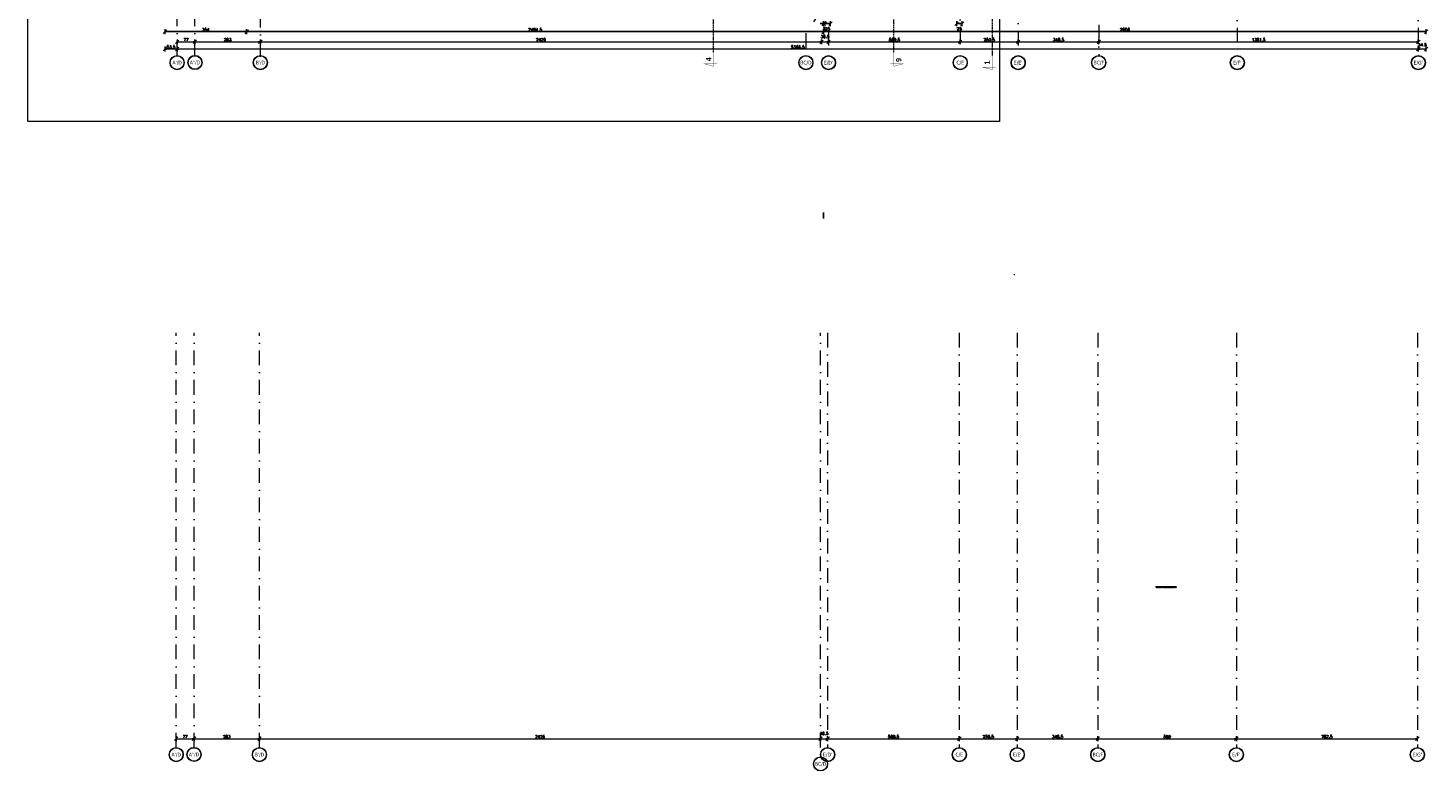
# Model space of a CAD drawing. Header units: millimetres. Extents: x 28291 to 177760, y -399809 to -170937.
# Tile 571 of 656: x 71005 to 77058, y -202892 to -199680. Entities that reach past the tile are written whole.
import ezdxf
from ezdxf.enums import TextEntityAlignment as Align

# ---------------------------------------------------------------- set-up
doc = ezdxf.new("R2010")
doc.units = ezdxf.units.MM
doc.linetypes.add('CARKOVANA', pattern=[7.5, 5, -2.5])
doc.linetypes.add('DASHDOT', pattern=[25.4, 12.7, -6.35, 0, -6.35])
doc.layers.get('0').update_dxf_attribs({"lineweight": 0})
for name, color, linetype, lineweight in [('!! 0_ Istn-widok', 1, 'Continuous', 15), ('!! 0_ Opis', 8, 'Continuous', 13), ('!! 0_Osie', 1, 'DASHDOT', 13), ('!! 2_posadzki winyle 2', 43, 'Continuous', 9), ('!! wymiary osi', 250, 'Continuous', 9), ('0-osie-liniA', 14, 'DASHDOT', 5), ('0-osie-tx', 66, 'Continuous', 9)]:
    doc.layers.add(name, color=color, linetype=linetype, lineweight=lineweight)
doc.layers.add('!! 0_ramki', color=66, linetype='Continuous', lineweight=9, plot=False)
doc.layers.add('!! 1_ widok', color=4, linetype='Continuous')
doc.layers.add('!! 1_Wyburzenia', color=252, linetype='CARKOVANA', lineweight=13, true_color=0x696969)
doc.styles.add('STYLE7', font='ARIALNB.TTF')
doc.styles.add('TAHOMA', font='tahoma.ttf')
doc.styles.add('TXT', font='simplex.shx')
doc.dimstyles.new('DIM50', dxfattribs={"dimscale": 5, "dimtxt": 2.5, "dimasz": 1.5, "dimexe": 0, "dimexo": 0, "dimgap": 0.5, "dimtad": 1, "dimdec": 4, "dimrnd": 0.5, "dimdsep": 46, "dimtxsty": 'TXT', "dimblk1": 'TICK1', "dimblk2": 'TICK1', "dimsah": 1, "dimcen": 0, "dimse1": 1, "dimse2": 1, "dimclrd": 1, "dimclre": 7, "dimclrt": 9, "dimadec": 0, "dimazin": 0, "dimtfac": 1, "dimtdec": 4, "dimtmove": 2, "dimatfit": 3, "dimldrblk": 'TICK1', "dimfxl": 1, "dimtolj": 1, "dimarcsym": 0})

# ---------------------------------------------------------------- blocks, each defined once
blk = doc.blocks.new('*U80')
h = blk.add_hatch(color=256)
edge = h.paths.add_edge_path()
edge.add_arc((0, 0), 30.6, 0, 360)
edge = h.paths.add_edge_path(flags=17)
edge.add_arc((0, 0), 29.4, 0, 360)
for radius in [30.6, 29.4]:
    blk.add_circle((0, 0), radius)
at = {"style": 'TAHOMA', "flags": 8}
blk.add_attdef('ANSICHTSNUMMER', text='', height=16, dxfattribs=at).set_placement((0, 0), align=Align.MIDDLE_CENTER)
blk = doc.blocks.new('TICK1')
at = {"color": 2}
blk.add_line((-1, -1), (1, 1), dxfattribs=at)
at = {"color": 0}
for p, q in [((0, 0), (-1, 0)), ((0, -1.4), (0, 1.4))]:
    blk.add_line(p, q, dxfattribs=at)
blk = doc.blocks.new('*D3732')
at = {"layer": '!! wymiary osi', "color": 1, "lineweight": -2, "transparency": 16777216}
blk.add_line((54565.2, -199832.8), (49213.7, -199832.8), dxfattribs=at)
at = {"layer": 'DEFPOINTS', "color": 0, "transparency": 16777216}
for p in [(49206.2, -199832.8), (49206.2, -199860.8), (54572.7, -199862.4)]:
    blk.add_point(p, dxfattribs=at)
at = {"layer": '!! wymiary osi', "color": 1, "lineweight": -2, "transparency": 16777216, "xscale": 7.5, "yscale": 7.5, "zscale": 7.5, "rotation": 180}
blk.add_blockref('TICK1', (49206.2, -199832.8), dxfattribs=at)
at = {"layer": '!! wymiary osi', "color": 1, "lineweight": -2, "transparency": 16777216, "xscale": 7.5, "yscale": 7.5, "zscale": 7.5}
blk.add_blockref('TICK1', (54572.7, -199832.8), dxfattribs=at)
at = {"layer": '!! wymiary osi', "color": 9, "transparency": 16777216, "insert": (51889.5, -199824), "char_height": 12.5, "attachment_point": 5, "style": 'TXT'}
blk.add_mtext('\\A1;5366.5', dxfattribs=at)
blk = doc.blocks.new('*D3733')
at = {"layer": '!! wymiary osi', "color": 1, "lineweight": -2, "transparency": 16777216}
blk.add_line((49213.7, -199801.4), (49275.7, -199801.4), dxfattribs=at)
at = {"layer": 'DEFPOINTS', "color": 0, "transparency": 16777216}
for p in [(49283.2, -199801.4), (49206.2, -199832.8), (49283.2, -199832.8)]:
    blk.add_point(p, dxfattribs=at)
at = {"layer": '!! wymiary osi', "color": 1, "lineweight": -2, "transparency": 16777216, "xscale": 7.5, "yscale": 7.5, "zscale": 7.5, "rotation": 180}
blk.add_blockref('TICK1', (49206.2, -199801.4), dxfattribs=at)
at = {"layer": '!! wymiary osi', "color": 1, "lineweight": -2, "transparency": 16777216, "xscale": 7.5, "yscale": 7.5, "zscale": 7.5}
blk.add_blockref('TICK1', (49283.2, -199801.4), dxfattribs=at)
at = {"layer": '!! wymiary osi', "color": 9, "transparency": 16777216, "insert": (49244.7, -199792.6), "char_height": 12.5, "attachment_point": 5, "style": 'TXT'}
blk.add_mtext('\\A1;77', dxfattribs=at)
blk = doc.blocks.new('*D3734')
at = {"layer": '!! wymiary osi', "color": 1, "lineweight": -2, "transparency": 16777216}
blk.add_line((49290.7, -199801.4), (49558.7, -199801.4), dxfattribs=at)
at = {"layer": 'DEFPOINTS', "color": 0, "transparency": 16777216}
for p in [(49566.2, -199801.4), (49566.2, -199801.4), (49283.2, -199832.8)]:
    blk.add_point(p, dxfattribs=at)
at = {"layer": '!! wymiary osi', "color": 1, "lineweight": -2, "transparency": 16777216, "xscale": 7.5, "yscale": 7.5, "zscale": 7.5, "rotation": 180}
blk.add_blockref('TICK1', (49283.2, -199801.4), dxfattribs=at)
at = {"layer": '!! wymiary osi', "color": 1, "lineweight": -2, "transparency": 16777216, "xscale": 7.5, "yscale": 7.5, "zscale": 7.5}
blk.add_blockref('TICK1', (49566.2, -199801.4), dxfattribs=at)
at = {"layer": '!! wymiary osi', "color": 9, "transparency": 16777216, "insert": (49424.7, -199792.6), "char_height": 12.5, "attachment_point": 5, "style": 'TXT'}
blk.add_mtext('\\A1;283', dxfattribs=at)
blk = doc.blocks.new('*D3735')
at = {"layer": '!! wymiary osi', "color": 1, "lineweight": -2, "transparency": 16777216}
blk.add_line((49573.7, -199801.4), (51984.7, -199801.4), dxfattribs=at)
at = {"layer": 'DEFPOINTS', "color": 0, "transparency": 16777216}
for p in [(49566.2, -199801.4), (51992.2, -199801.4), (51992.2, -199801.4)]:
    blk.add_point(p, dxfattribs=at)
at = {"layer": '!! wymiary osi', "color": 1, "lineweight": -2, "transparency": 16777216, "xscale": 7.5, "yscale": 7.5, "zscale": 7.5, "rotation": 180}
blk.add_blockref('TICK1', (49566.2, -199801.4), dxfattribs=at)
at = {"layer": '!! wymiary osi', "color": 1, "lineweight": -2, "transparency": 16777216, "xscale": 7.5, "yscale": 7.5, "zscale": 7.5}
blk.add_blockref('TICK1', (51992.2, -199801.4), dxfattribs=at)
at = {"layer": '!! wymiary osi', "color": 9, "transparency": 16777216, "insert": (50779.2, -199792.6), "char_height": 12.5, "attachment_point": 5, "style": 'TXT'}
blk.add_mtext('\\A1;2426', dxfattribs=at)
blk = doc.blocks.new('*D3744')
at = {"layer": '!! wymiary osi', "color": 1, "lineweight": -2, "transparency": 16777216}
blk.add_line((51999.7, -199801.4), (52015.2, -199801.4), dxfattribs=at)
at = {"layer": 'DEFPOINTS', "color": 0, "transparency": 16777216}
for p in [(51992.2, -199801.4), (52022.7, -199801.4), (52022.7, -199801.4)]:
    blk.add_point(p, dxfattribs=at)
at = {"layer": '!! wymiary osi', "color": 1, "lineweight": -2, "transparency": 16777216, "xscale": 7.5, "yscale": 7.5, "zscale": 7.5, "rotation": 180}
blk.add_blockref('TICK1', (51992.2, -199801.4), dxfattribs=at)
at = {"layer": '!! wymiary osi', "color": 1, "lineweight": -2, "transparency": 16777216, "xscale": 7.5, "yscale": 7.5, "zscale": 7.5}
blk.add_blockref('TICK1', (52022.7, -199801.4), dxfattribs=at)
at = {"layer": '!! wymiary osi', "color": 9, "transparency": 16777216, "insert": (52007.5, -199778.9), "char_height": 12.5, "attachment_point": 5, "style": 'TXT'}
blk.add_mtext('\\A1;30.5', dxfattribs=at)
blk = doc.blocks.new('*D3745')
at = {"layer": '!! wymiary osi', "color": 1, "lineweight": -2, "transparency": 16777216}
blk.add_line((52030.2, -199801.4), (52584.7, -199801.4), dxfattribs=at)
at = {"layer": 'DEFPOINTS', "color": 0, "transparency": 16777216}
for p in [(52022.7, -199801.4), (52592.2, -199801.4), (52592.2, -199801.4)]:
    blk.add_point(p, dxfattribs=at)
at = {"layer": '!! wymiary osi', "color": 1, "lineweight": -2, "transparency": 16777216, "xscale": 7.5, "yscale": 7.5, "zscale": 7.5, "rotation": 180}
blk.add_blockref('TICK1', (52022.7, -199801.4), dxfattribs=at)
at = {"layer": '!! wymiary osi', "color": 1, "lineweight": -2, "transparency": 16777216, "xscale": 7.5, "yscale": 7.5, "zscale": 7.5}
blk.add_blockref('TICK1', (52592.2, -199801.4), dxfattribs=at)
at = {"layer": '!! wymiary osi', "color": 9, "transparency": 16777216, "insert": (52307.5, -199792.6), "char_height": 12.5, "attachment_point": 5, "style": 'TXT'}
blk.add_mtext('\\A1;569.5', dxfattribs=at)
blk = doc.blocks.new('*D3746')
at = {"layer": '!! wymiary osi', "color": 1, "lineweight": -2, "transparency": 16777216}
blk.add_line((52599.7, -199801.4), (52835.2, -199801.4), dxfattribs=at)
at = {"layer": 'DEFPOINTS', "color": 0, "transparency": 16777216}
for p in [(52592.2, -199801.4), (52842.7, -199801.4), (52842.7, -199801.4)]:
    blk.add_point(p, dxfattribs=at)
at = {"layer": '!! wymiary osi', "color": 1, "lineweight": -2, "transparency": 16777216, "xscale": 7.5, "yscale": 7.5, "zscale": 7.5, "rotation": 180}
blk.add_blockref('TICK1', (52592.2, -199801.4), dxfattribs=at)
at = {"layer": '!! wymiary osi', "color": 1, "lineweight": -2, "transparency": 16777216, "xscale": 7.5, "yscale": 7.5, "zscale": 7.5}
blk.add_blockref('TICK1', (52842.7, -199801.4), dxfattribs=at)
at = {"layer": '!! wymiary osi', "color": 9, "transparency": 16777216, "insert": (52717.5, -199792.6), "char_height": 12.5, "attachment_point": 5, "style": 'TXT'}
blk.add_mtext('\\A1;250.5', dxfattribs=at)
blk = doc.blocks.new('*D3747')
at = {"layer": '!! wymiary osi', "color": 1, "lineweight": -2, "transparency": 16777216}
blk.add_line((52850.2, -199801.4), (53183.7, -199801.4), dxfattribs=at)
at = {"layer": 'DEFPOINTS', "color": 0, "transparency": 16777216}
for p in [(52842.7, -199801.4), (53191.2, -199801.4), (53191.2, -199801.4)]:
    blk.add_point(p, dxfattribs=at)
at = {"layer": '!! wymiary osi', "color": 1, "lineweight": -2, "transparency": 16777216, "xscale": 7.5, "yscale": 7.5, "zscale": 7.5, "rotation": 180}
blk.add_blockref('TICK1', (52842.7, -199801.4), dxfattribs=at)
at = {"layer": '!! wymiary osi', "color": 1, "lineweight": -2, "transparency": 16777216, "xscale": 7.5, "yscale": 7.5, "zscale": 7.5}
blk.add_blockref('TICK1', (53191.2, -199801.4), dxfattribs=at)
at = {"layer": '!! wymiary osi', "color": 9, "transparency": 16777216, "insert": (53017, -199792.6), "char_height": 12.5, "attachment_point": 5, "style": 'TXT'}
blk.add_mtext('\\A1;348.5', dxfattribs=at)
blk = doc.blocks.new('*D3748')
at = {"layer": '!! wymiary osi', "color": 1, "lineweight": -2, "transparency": 16777216}
blk.add_line((53198.7, -199801.4), (54565.2, -199801.4), dxfattribs=at)
at = {"layer": 'DEFPOINTS', "color": 0, "transparency": 16777216}
for p in [(53191.2, -199801.4), (54572.7, -199801.4), (54572.7, -199801.4)]:
    blk.add_point(p, dxfattribs=at)
at = {"layer": '!! wymiary osi', "color": 1, "lineweight": -2, "transparency": 16777216, "xscale": 7.5, "yscale": 7.5, "zscale": 7.5, "rotation": 180}
blk.add_blockref('TICK1', (53191.2, -199801.4), dxfattribs=at)
at = {"layer": '!! wymiary osi', "color": 1, "lineweight": -2, "transparency": 16777216, "xscale": 7.5, "yscale": 7.5, "zscale": 7.5}
blk.add_blockref('TICK1', (54572.7, -199801.4), dxfattribs=at)
at = {"layer": '!! wymiary osi', "color": 9, "transparency": 16777216, "insert": (53882, -199792.6), "char_height": 12.5, "attachment_point": 5, "style": 'TXT'}
blk.add_mtext('\\A1;1381.5', dxfattribs=at)
blk = doc.blocks.new('*D3752')
at = {"layer": '!! wymiary osi', "color": 1, "lineweight": -2, "transparency": 16777216}
blk.add_line((54599.7, -199832.8), (54580.2, -199832.8), dxfattribs=at)
at = {"layer": 'DEFPOINTS', "color": 0, "transparency": 16777216}
for p in [(54572.7, -199547.1), (54607.2, -199547.1), (54572.7, -199832.8)]:
    blk.add_point(p, dxfattribs=at)
at = {"layer": '!! wymiary osi', "color": 1, "lineweight": -2, "transparency": 16777216, "xscale": 7.5, "yscale": 7.5, "zscale": 7.5, "rotation": 180}
blk.add_blockref('TICK1', (54572.7, -199832.8), dxfattribs=at)
at = {"layer": '!! wymiary osi', "color": 1, "lineweight": -2, "transparency": 16777216, "xscale": 7.5, "yscale": 7.5, "zscale": 7.5}
blk.add_blockref('TICK1', (54607.2, -199832.8), dxfattribs=at)
at = {"layer": '!! wymiary osi', "color": 9, "transparency": 16777216, "insert": (54590, -199814.6), "char_height": 12.5, "attachment_point": 5, "style": 'TXT'}
blk.add_mtext('\\A1;34.5', dxfattribs=at)
blk = doc.blocks.new('*D3761')
at = {"layer": '!! wymiary osi', "color": 1, "lineweight": -2, "transparency": 16777216}
blk.add_line((49198.7, -199832.8), (49160.2, -199832.8), dxfattribs=at)
at = {"layer": 'DEFPOINTS', "color": 0, "transparency": 16777216}
for p in [(49152.7, -199426), (49206.2, -199426), (49152.7, -199832.8)]:
    blk.add_point(p, dxfattribs=at)
at = {"layer": '!! wymiary osi', "color": 1, "lineweight": -2, "transparency": 16777216, "xscale": 7.5, "yscale": 7.5, "zscale": 7.5, "rotation": 180}
blk.add_blockref('TICK1', (49152.7, -199832.8), dxfattribs=at)
at = {"layer": '!! wymiary osi', "color": 1, "lineweight": -2, "transparency": 16777216, "xscale": 7.5, "yscale": 7.5, "zscale": 7.5}
blk.add_blockref('TICK1', (49206.2, -199832.8), dxfattribs=at)
at = {"layer": '!! wymiary osi', "color": 9, "transparency": 16777216, "insert": (49179.5, -199824), "char_height": 12.5, "attachment_point": 5, "style": 'TXT'}
blk.add_mtext('\\A1;53.5', dxfattribs=at)
blk = doc.blocks.new('*D3671')
at = {"layer": '!! wymiary osi', "color": 1, "lineweight": -2, "transparency": 16777216}
blk.add_line((58033.6, -216280.7), (58095.6, -216280.7), dxfattribs=at)
at = {"layer": 'DEFPOINTS', "color": 0, "transparency": 16777216}
for p in [(58103.1, -216280.7), (58026.1, -216318.8), (58103.1, -216318.3)]:
    blk.add_point(p, dxfattribs=at)
at = {"layer": '!! wymiary osi', "color": 1, "lineweight": -2, "transparency": 16777216, "xscale": 7.5, "yscale": 7.5, "zscale": 7.5, "rotation": 180}
blk.add_blockref('TICK1', (58026.1, -216280.7), dxfattribs=at)
at = {"layer": '!! wymiary osi', "color": 1, "lineweight": -2, "transparency": 16777216, "xscale": 7.5, "yscale": 7.5, "zscale": 7.5}
blk.add_blockref('TICK1', (58103.1, -216280.7), dxfattribs=at)
at = {"layer": '!! wymiary osi', "color": 9, "transparency": 16777216, "insert": (58064.6, -216271.9), "char_height": 12.5, "attachment_point": 5, "style": 'TXT'}
blk.add_mtext('\\A1;77', dxfattribs=at)
blk = doc.blocks.new('*D3672')
at = {"layer": '!! wymiary osi', "color": 1, "lineweight": -2, "transparency": 16777216}
blk.add_line((58110.6, -216280.7), (58378.6, -216280.7), dxfattribs=at)
at = {"layer": 'DEFPOINTS', "color": 0, "transparency": 16777216}
for p in [(58386.1, -216280.7), (58386.1, -216280.7), (58103.1, -216318.3)]:
    blk.add_point(p, dxfattribs=at)
at = {"layer": '!! wymiary osi', "color": 1, "lineweight": -2, "transparency": 16777216, "xscale": 7.5, "yscale": 7.5, "zscale": 7.5, "rotation": 180}
blk.add_blockref('TICK1', (58103.1, -216280.7), dxfattribs=at)
at = {"layer": '!! wymiary osi', "color": 1, "lineweight": -2, "transparency": 16777216, "xscale": 7.5, "yscale": 7.5, "zscale": 7.5}
blk.add_blockref('TICK1', (58386.1, -216280.7), dxfattribs=at)
at = {"layer": '!! wymiary osi', "color": 9, "transparency": 16777216, "insert": (58244.6, -216271.9), "char_height": 12.5, "attachment_point": 5, "style": 'TXT'}
blk.add_mtext('\\A1;283', dxfattribs=at)
blk = doc.blocks.new('*D3673')
at = {"layer": '!! wymiary osi', "color": 1, "lineweight": -2, "transparency": 16777216}
blk.add_line((58393.6, -216280.7), (60804.6, -216280.7), dxfattribs=at)
at = {"layer": 'DEFPOINTS', "color": 0, "transparency": 16777216}
for p in [(58386.1, -216280.7), (60812.1, -216280.7), (60812.1, -216280.7)]:
    blk.add_point(p, dxfattribs=at)
at = {"layer": '!! wymiary osi', "color": 1, "lineweight": -2, "transparency": 16777216, "xscale": 7.5, "yscale": 7.5, "zscale": 7.5, "rotation": 180}
blk.add_blockref('TICK1', (58386.1, -216280.7), dxfattribs=at)
at = {"layer": '!! wymiary osi', "color": 1, "lineweight": -2, "transparency": 16777216, "xscale": 7.5, "yscale": 7.5, "zscale": 7.5}
blk.add_blockref('TICK1', (60812.1, -216280.7), dxfattribs=at)
at = {"layer": '!! wymiary osi', "color": 9, "transparency": 16777216, "insert": (59599.1, -216271.9), "char_height": 12.5, "attachment_point": 5, "style": 'TXT'}
blk.add_mtext('\\A1;2426', dxfattribs=at)
blk = doc.blocks.new('*D3674')
at = {"layer": '!! wymiary osi', "color": 1, "lineweight": -2, "transparency": 16777216}
blk.add_line((60819.6, -216280.7), (60835.1, -216280.7), dxfattribs=at)
at = {"layer": 'DEFPOINTS', "color": 0, "transparency": 16777216}
for p in [(60812.1, -216280.7), (60842.6, -216280.7), (60842.6, -216280.7)]:
    blk.add_point(p, dxfattribs=at)
at = {"layer": '!! wymiary osi', "color": 1, "lineweight": -2, "transparency": 16777216, "xscale": 7.5, "yscale": 7.5, "zscale": 7.5, "rotation": 180}
blk.add_blockref('TICK1', (60812.1, -216280.7), dxfattribs=at)
at = {"layer": '!! wymiary osi', "color": 1, "lineweight": -2, "transparency": 16777216, "xscale": 7.5, "yscale": 7.5, "zscale": 7.5}
blk.add_blockref('TICK1', (60842.6, -216280.7), dxfattribs=at)
at = {"layer": '!! wymiary osi', "color": 9, "transparency": 16777216, "insert": (60827.3, -216258.2), "char_height": 12.5, "attachment_point": 5, "style": 'TXT'}
blk.add_mtext('\\A1;30.5', dxfattribs=at)
blk = doc.blocks.new('*D3675')
at = {"layer": '!! wymiary osi', "color": 1, "lineweight": -2, "transparency": 16777216}
blk.add_line((60850.1, -216280.7), (61404.6, -216280.7), dxfattribs=at)
at = {"layer": 'DEFPOINTS', "color": 0, "transparency": 16777216}
for p in [(60842.6, -216280.7), (61412.1, -216280.7), (61412.1, -216280.7)]:
    blk.add_point(p, dxfattribs=at)
at = {"layer": '!! wymiary osi', "color": 1, "lineweight": -2, "transparency": 16777216, "xscale": 7.5, "yscale": 7.5, "zscale": 7.5, "rotation": 180}
blk.add_blockref('TICK1', (60842.6, -216280.7), dxfattribs=at)
at = {"layer": '!! wymiary osi', "color": 1, "lineweight": -2, "transparency": 16777216, "xscale": 7.5, "yscale": 7.5, "zscale": 7.5}
blk.add_blockref('TICK1', (61412.1, -216280.7), dxfattribs=at)
at = {"layer": '!! wymiary osi', "color": 9, "transparency": 16777216, "insert": (61127.3, -216271.9), "char_height": 12.5, "attachment_point": 5, "style": 'TXT'}
blk.add_mtext('\\A1;569.5', dxfattribs=at)
blk = doc.blocks.new('*D3676')
at = {"layer": '!! wymiary osi', "color": 1, "lineweight": -2, "transparency": 16777216}
blk.add_line((61419.6, -216280.7), (61655.1, -216280.7), dxfattribs=at)
at = {"layer": 'DEFPOINTS', "color": 0, "transparency": 16777216}
for p in [(61412.1, -216280.7), (61662.6, -216280.7), (61662.6, -216280.7)]:
    blk.add_point(p, dxfattribs=at)
at = {"layer": '!! wymiary osi', "color": 1, "lineweight": -2, "transparency": 16777216, "xscale": 7.5, "yscale": 7.5, "zscale": 7.5, "rotation": 180}
blk.add_blockref('TICK1', (61412.1, -216280.7), dxfattribs=at)
at = {"layer": '!! wymiary osi', "color": 1, "lineweight": -2, "transparency": 16777216, "xscale": 7.5, "yscale": 7.5, "zscale": 7.5}
blk.add_blockref('TICK1', (61662.6, -216280.7), dxfattribs=at)
at = {"layer": '!! wymiary osi', "color": 9, "transparency": 16777216, "insert": (61537.3, -216271.9), "char_height": 12.5, "attachment_point": 5, "style": 'TXT'}
blk.add_mtext('\\A1;250.5', dxfattribs=at)
blk = doc.blocks.new('*D3677')
at = {"layer": '!! wymiary osi', "color": 1, "lineweight": -2, "transparency": 16777216}
blk.add_line((61670.1, -216280.7), (62003.6, -216280.7), dxfattribs=at)
at = {"layer": 'DEFPOINTS', "color": 0, "transparency": 16777216}
for p in [(61662.6, -216280.7), (62011.1, -216280.7), (62011.1, -216280.7)]:
    blk.add_point(p, dxfattribs=at)
at = {"layer": '!! wymiary osi', "color": 1, "lineweight": -2, "transparency": 16777216, "xscale": 7.5, "yscale": 7.5, "zscale": 7.5, "rotation": 180}
blk.add_blockref('TICK1', (61662.6, -216280.7), dxfattribs=at)
at = {"layer": '!! wymiary osi', "color": 1, "lineweight": -2, "transparency": 16777216, "xscale": 7.5, "yscale": 7.5, "zscale": 7.5}
blk.add_blockref('TICK1', (62011.1, -216280.7), dxfattribs=at)
at = {"layer": '!! wymiary osi', "color": 9, "transparency": 16777216, "insert": (61836.8, -216271.9), "char_height": 12.5, "attachment_point": 5, "style": 'TXT'}
blk.add_mtext('\\A1;348.5', dxfattribs=at)
blk = doc.blocks.new('*D3678')
at = {"layer": '!! wymiary osi', "color": 1, "lineweight": -2, "transparency": 16777216}
blk.add_line((62018.6, -216280.7), (62602.6, -216280.7), dxfattribs=at)
at = {"layer": 'DEFPOINTS', "color": 0, "transparency": 16777216}
for p in [(62011.1, -216280.7), (62610.1, -216280.7), (62610.1, -216280.7)]:
    blk.add_point(p, dxfattribs=at)
at = {"layer": '!! wymiary osi', "color": 1, "lineweight": -2, "transparency": 16777216, "xscale": 7.5, "yscale": 7.5, "zscale": 7.5, "rotation": 180}
blk.add_blockref('TICK1', (62011.1, -216280.7), dxfattribs=at)
at = {"layer": '!! wymiary osi', "color": 1, "lineweight": -2, "transparency": 16777216, "xscale": 7.5, "yscale": 7.5, "zscale": 7.5}
blk.add_blockref('TICK1', (62610.1, -216280.7), dxfattribs=at)
at = {"layer": '!! wymiary osi', "color": 9, "transparency": 16777216, "insert": (62310.6, -216271.9), "char_height": 12.5, "attachment_point": 5, "style": 'TXT'}
blk.add_mtext('\\A1;599', dxfattribs=at)
blk = doc.blocks.new('*D3679')
at = {"layer": '!! wymiary osi', "color": 1, "lineweight": -2, "transparency": 16777216}
blk.add_line((62617.6, -216280.7), (63385.1, -216280.7), dxfattribs=at)
at = {"layer": 'DEFPOINTS', "color": 0, "transparency": 16777216}
for p in [(62610.1, -216280.7), (63392.6, -216280.7), (63392.6, -216280.7)]:
    blk.add_point(p, dxfattribs=at)
at = {"layer": '!! wymiary osi', "color": 1, "lineweight": -2, "transparency": 16777216, "xscale": 7.5, "yscale": 7.5, "zscale": 7.5, "rotation": 180}
blk.add_blockref('TICK1', (62610.1, -216280.7), dxfattribs=at)
at = {"layer": '!! wymiary osi', "color": 1, "lineweight": -2, "transparency": 16777216, "xscale": 7.5, "yscale": 7.5, "zscale": 7.5}
blk.add_blockref('TICK1', (63392.6, -216280.7), dxfattribs=at)
at = {"layer": '!! wymiary osi', "color": 9, "transparency": 16777216, "insert": (63001.3, -216271.9), "char_height": 12.5, "attachment_point": 5, "style": 'TXT'}
blk.add_mtext('\\A1;782.5', dxfattribs=at)
blk = doc.blocks.new('*D2187')
at = {"layer": '!! wymiary osi', "color": 1, "lineweight": -2, "transparency": 16777216}
blk.add_line((71603.9, -199696), (71942.9, -199696), dxfattribs=at)
at = {"layer": 'DEFPOINTS', "color": 0, "transparency": 16777216}
for p in [(71596.4, -199375.6), (71950.4, -199375.6), (71950.4, -199696)]:
    blk.add_point(p, dxfattribs=at)
at = {"layer": '!! wymiary osi', "color": 1, "lineweight": -2, "transparency": 16777216, "xscale": 7.5, "yscale": 7.5, "zscale": 7.5, "rotation": 180}
blk.add_blockref('TICK1', (71596.4, -199696), dxfattribs=at)
at = {"layer": '!! wymiary osi', "color": 1, "lineweight": -2, "transparency": 16777216, "xscale": 7.5, "yscale": 7.5, "zscale": 7.5}
blk.add_blockref('TICK1', (71950.4, -199696), dxfattribs=at)
at = {"layer": '!! wymiary osi', "color": 9, "transparency": 16777216, "insert": (71773.4, -199687.3), "char_height": 12.5, "attachment_point": 5, "style": 'TXT'}
blk.add_mtext('\\A1;354', dxfattribs=at)
blk = doc.blocks.new('*D2188')
at = {"layer": '!! wymiary osi', "color": 1, "lineweight": -2, "transparency": 16777216}
blk.add_line((71957.9, -199696), (74437.4, -199696), dxfattribs=at)
at = {"layer": 'DEFPOINTS', "color": 0, "transparency": 16777216}
for p in [(74444.9, -199507.6), (71950.4, -199518.6), (74444.9, -199696)]:
    blk.add_point(p, dxfattribs=at)
at = {"layer": '!! wymiary osi', "color": 1, "lineweight": -2, "transparency": 16777216, "xscale": 7.5, "yscale": 7.5, "zscale": 7.5, "rotation": 180}
blk.add_blockref('TICK1', (71950.4, -199696), dxfattribs=at)
at = {"layer": '!! wymiary osi', "color": 1, "lineweight": -2, "transparency": 16777216, "xscale": 7.5, "yscale": 7.5, "zscale": 7.5}
blk.add_blockref('TICK1', (74444.9, -199696), dxfattribs=at)
at = {"layer": '!! wymiary osi', "color": 9, "transparency": 16777216, "insert": (73197.7, -199687.3), "char_height": 12.5, "attachment_point": 5, "style": 'TXT'}
blk.add_mtext('\\A1;2494.5', dxfattribs=at)
blk = doc.blocks.new('*D3237')
at = {"layer": '!! wymiary osi', "color": 1, "lineweight": -2, "transparency": 16777216}
blk.add_line((74452.4, -199696), (77043.4, -199696), dxfattribs=at)
at = {"layer": 'DEFPOINTS', "color": 0, "transparency": 16777216}
for p in [(74444.9, -199507.6), (77050.9, -199518.9), (77050.9, -199696)]:
    blk.add_point(p, dxfattribs=at)
at = {"layer": '!! wymiary osi', "color": 1, "lineweight": -2, "transparency": 16777216, "xscale": 7.5, "yscale": 7.5, "zscale": 7.5, "rotation": 180}
blk.add_blockref('TICK1', (74444.9, -199696), dxfattribs=at)
at = {"layer": '!! wymiary osi', "color": 1, "lineweight": -2, "transparency": 16777216, "xscale": 7.5, "yscale": 7.5, "zscale": 7.5}
blk.add_blockref('TICK1', (77050.9, -199696), dxfattribs=at)
at = {"layer": '!! wymiary osi', "color": 9, "transparency": 16777216, "insert": (75747.9, -199687.3), "char_height": 12.5, "attachment_point": 5, "style": 'TXT'}
blk.add_mtext('\\A1;2606', dxfattribs=at)
blk = doc.blocks.new('*D3238')
at = {"layer": '!! wymiary osi', "color": 1, "lineweight": -2, "transparency": 16777216}
for p, q in [((74437.4, -199661.4), (74429.9, -199661.4)), ((74444.9, -199661.4), (74449.9, -199661.4)), ((74457.4, -199661.4), (74464.9, -199661.4))]:
    blk.add_line(p, q, dxfattribs=at)
at = {"layer": 'DEFPOINTS', "color": 0, "transparency": 16777216}
for p in [(74444.9, -199507.6), (74449.9, -199498.1), (74449.9, -199661.4)]:
    blk.add_point(p, dxfattribs=at)
at = {"layer": '!! wymiary osi', "color": 1, "lineweight": -2, "transparency": 16777216, "xscale": 7.5, "yscale": 7.5, "zscale": 7.5}
blk.add_blockref('TICK1', (74444.9, -199661.4), dxfattribs=at)
at = {"layer": '!! wymiary osi', "color": 1, "lineweight": -2, "transparency": 16777216, "xscale": 7.5, "yscale": 7.5, "zscale": 7.5, "rotation": 180}
blk.add_blockref('TICK1', (74449.9, -199661.4), dxfattribs=at)
at = {"layer": '!! wymiary osi', "color": 9, "transparency": 16777216, "insert": (74447.4, -199683.9), "char_height": 12.5, "attachment_point": 5, "style": 'TXT'}
blk.add_mtext('\\A1;5', dxfattribs=at)
blk = doc.blocks.new('*D3239')
at = {"layer": '!! wymiary osi', "color": 1, "lineweight": -2, "transparency": 16777216}
blk.add_line((74457.4, -199661.4), (74467.4, -199661.4), dxfattribs=at)
at = {"layer": 'DEFPOINTS', "color": 0, "transparency": 16777216}
for p in [(74449.9, -199498.1), (74474.9, -199473.1), (74474.9, -199661.4)]:
    blk.add_point(p, dxfattribs=at)
at = {"layer": '!! wymiary osi', "color": 1, "lineweight": -2, "transparency": 16777216, "xscale": 7.5, "yscale": 7.5, "zscale": 7.5, "rotation": 180}
blk.add_blockref('TICK1', (74449.9, -199661.4), dxfattribs=at)
at = {"layer": '!! wymiary osi', "color": 1, "lineweight": -2, "transparency": 16777216, "xscale": 7.5, "yscale": 7.5, "zscale": 7.5}
blk.add_blockref('TICK1', (74474.9, -199661.4), dxfattribs=at)
at = {"layer": '!! wymiary osi', "color": 9, "transparency": 16777216, "insert": (74462.4, -199683.9), "char_height": 12.5, "attachment_point": 5, "style": 'TXT'}
blk.add_mtext('\\A1;25', dxfattribs=at)
blk = doc.blocks.new('*D3241')
at = {"layer": '!! wymiary osi', "color": 1, "lineweight": -2, "transparency": 16777216}
blk.add_line((75026.9, -199661.4), (75036.9, -199661.4), dxfattribs=at)
at = {"layer": 'DEFPOINTS', "color": 0, "transparency": 16777216}
for p in [(75019.4, -199473.1), (75044.4, -199473.1), (75044.4, -199661.4)]:
    blk.add_point(p, dxfattribs=at)
at = {"layer": '!! wymiary osi', "color": 1, "lineweight": -2, "transparency": 16777216, "xscale": 7.5, "yscale": 7.5, "zscale": 7.5, "rotation": 180}
blk.add_blockref('TICK1', (75019.4, -199661.4), dxfattribs=at)
at = {"layer": '!! wymiary osi', "color": 1, "lineweight": -2, "transparency": 16777216, "xscale": 7.5, "yscale": 7.5, "zscale": 7.5}
blk.add_blockref('TICK1', (75044.4, -199661.4), dxfattribs=at)
at = {"layer": '!! wymiary osi', "color": 9, "transparency": 16777216, "insert": (75031.9, -199683.9), "char_height": 12.5, "attachment_point": 5, "style": 'TXT'}
blk.add_mtext('\\A1;25', dxfattribs=at)
blk = doc.blocks.new('oznaczenie przekroi')
at = {"layer": '!! 0_ Opis', "color": 2, "const_width": 1.44}
for points in [[(87585.4, -199785.2), (87585.4, -199846.1), (87543.3, -199834.8), (87600.6, -199834.8)], [(87585.4, -199785.2), (87585.4, -199846.1), (87543.3, -199834.8), (87600.6, -199834.8)], [(88364.2, -199785.2), (88364.2, -199846.1), (88406.3, -199834.8), (88349, -199834.8)], [(88364.2, -199785.2), (88364.2, -199846.1), (88406.3, -199834.8), (88349, -199834.8)], [(88789.9, -199799.7), (88789.9, -199860.6), (88747.9, -199849.3), (88805.1, -199849.3)]]:
    blk.add_lwpolyline(points, dxfattribs=at)
at = {"layer": '!! 1_Wyburzenia'}
for points in [[(88789.9, -193651.7), (88789.9, -199799.7)], [(87585.4, -199785.2), (87585.4, -197220.1)], [(88364.2, -199785.2), (88364.2, -197902.7)]]:
    blk.add_lwpolyline(points, dxfattribs=at)
at = {"layer": '!! 0_ Opis', "color": 9, "style": 'STYLE7', "text_generation_flag": 6, "width": 0.95}
for s, rotation, p in [('4', 270, (87576, -199824.2)), ('6', 90, (88373.6, -199809.8)), ('1', 270, (88780.5, -199838.7))]:
    blk.add_text(s, height=24, rotation=rotation, dxfattribs=at).set_placement(p)
blk = doc.blocks.new('BLOK OSI')
at = {"layer": '0-osie-liniA', "ltscale": 5}
for points in [[(52592.21142, -193637.0088), (52592.21142, -199860.81919)], [(53191.21142, -193626.89479), (53191.21142, -199860.81919)], [(49206.21142, -199860.81919), (49206.21142, -197259.3316)], [(49283.21142, -199860.81919), (49283.21142, -197258.8316)], [(49566.21142, -199866.5098), (49566.21142, -197259.3316)], [(52022.71142, -198101.31839), (52022.71142, -199860.81919)], [(52842.71142, -198101.5883), (52842.71142, -199860.81919)], [(53790.21142, -198088.5883), (53790.21142, -199860.81919)], [(54572.71142, -198088.5883), (54572.71142, -199860.81919)], [(51992.21142, -199661.23318), (51924.94842, -199764.84255), (51924.94842, -199860.81919)]]:
    blk.add_lwpolyline(points, dxfattribs=at)
at = {"layer": '0-osie-tx'}
ref = blk.add_blockref('*U80', (49206.21142, -199891.41919), dxfattribs=dict(at, rotation=180))
ref.add_attrib('ANSICHTSNUMMER', "A'/D", dxfattribs={"layer": '0', "height": 16, "style": 'TAHOMA', "flags": 8}).set_placement((49206.21142, -199891.41919), align=Align.MIDDLE_CENTER)
ref = blk.add_blockref('*U80', (49283.21142, -199890.91919), dxfattribs=dict(at, rotation=180))
ref.add_attrib('ANSICHTSNUMMER', 'A"/D', dxfattribs={"layer": '0', "height": 16, "style": 'TAHOMA', "flags": 8}).set_placement((49283.21142, -199890.91919), align=Align.MIDDLE_CENTER)
ref = blk.add_blockref('*U80', (49566.21142, -199891.41919), dxfattribs=dict(at, rotation=180))
ref.add_attrib('ANSICHTSNUMMER', "B'/D", dxfattribs={"layer": '0', "height": 16, "style": 'TAHOMA', "flags": 8}).set_placement((49566.21142, -199891.41919), align=Align.MIDDLE_CENTER)
ref = blk.add_blockref('*U80', (51924.94842, -199891.41919), dxfattribs=dict(at, rotation=180))
ref.add_attrib('ANSICHTSNUMMER', 'BC/D', dxfattribs={"layer": '0', "height": 16, "style": 'TAHOMA', "flags": 8}).set_placement((51924.94842, -199891.41919), align=Align.MIDDLE_CENTER)
ref = blk.add_blockref('*U80', (52022.71142, -199891.75271), dxfattribs=dict(at, rotation=180))
ref.add_attrib('ANSICHTSNUMMER', "E/D'", dxfattribs={"layer": '0', "height": 16, "style": 'TAHOMA', "flags": 8}).set_placement((52022.71142, -199891.75271), align=Align.MIDDLE_CENTER)
ref = blk.add_blockref('*U80', (52592.21142, -199891.41919), dxfattribs=dict(at, rotation=180))
ref.add_attrib('ANSICHTSNUMMER', 'C/E', dxfattribs={"layer": '0', "height": 16, "style": 'TAHOMA', "flags": 8}).set_placement((52592.21142, -199891.41919), align=Align.MIDDLE_CENTER)
ref = blk.add_blockref('*U80', (52842.71142, -199891.75271), dxfattribs=dict(at, rotation=180))
ref.add_attrib('ANSICHTSNUMMER', "E/E'", dxfattribs={"layer": '0', "height": 16, "style": 'TAHOMA', "flags": 8}).set_placement((52842.71142, -199891.75271), align=Align.MIDDLE_CENTER)
ref = blk.add_blockref('*U80', (53191.21142, -199891.41919), dxfattribs=dict(at, rotation=180))
ref.add_attrib('ANSICHTSNUMMER', 'BC/F', dxfattribs={"layer": '0', "height": 16, "style": 'TAHOMA', "flags": 8}).set_placement((53191.21142, -199891.41919), align=Align.MIDDLE_CENTER)
ref = blk.add_blockref('*U80', (53790.21142, -199891.75271), dxfattribs=dict(at, rotation=180))
ref.add_attrib('ANSICHTSNUMMER', "E/F'", dxfattribs={"layer": '0', "height": 16, "style": 'TAHOMA', "flags": 8}).set_placement((53790.21142, -199891.75271), align=Align.MIDDLE_CENTER)
ref = blk.add_blockref('*U80', (54572.71142, -199891.75271), dxfattribs=dict(at, rotation=180))
ref.add_attrib('ANSICHTSNUMMER', "E/G'", dxfattribs={"layer": '0', "height": 16, "style": 'TAHOMA', "flags": 8}).set_placement((54572.71142, -199891.75271), align=Align.MIDDLE_CENTER)
at = {"layer": '!! wymiary osi'}
for base, p1, p2, picture, middle in [((49152.71142, -199832.75821), (49206.21142, -199426.04847), (49152.71142, -199426.04847), '*D3761', (49179.46142, -199824.00821)), ((49283.21142, -199801.35945), (49206.21142, -199832.75821), (49283.21142, -199832.75821), '*D3733', (49244.71142, -199792.60945)), ((49206.21142, -199832.75821), (54572.71142, -199862.35271), (49206.21142, -199860.81919), '*D3732', (51889.46142, -199824.00821)), ((49566.21142, -199801.35945), (49283.21142, -199832.75821), (49566.21142, -199801.35945), '*D3734', (49424.71142, -199792.60945)), ((51992.21142, -199801.35945), (49566.21142, -199801.35945), (51992.21142, -199801.35945), '*D3735', (50779.21142, -199792.60945)), ((52022.71142, -199801.35945), (51992.21142, -199801.35945), (52022.71142, -199801.35945), '*D3744', (52007.46142, -199778.85945)), ((52592.21142, -199801.35945), (52022.71142, -199801.35945), (52592.21142, -199801.35945), '*D3745', (52307.46142, -199792.60945)), ((52842.71142, -199801.35945), (52592.21142, -199801.35945), (52842.71142, -199801.35945), '*D3746', (52717.46142, -199792.60945)), ((53191.21142, -199801.35945), (52842.71142, -199801.35945), (53191.21142, -199801.35945), '*D3747', (53016.96142, -199792.60945)), ((54572.71142, -199801.35945), (53191.21142, -199801.35945), (54572.71142, -199801.35945), '*D3748', (53881.96142, -199792.60945))]:
    dim = blk.add_linear_dim(base=base, p1=p1, p2=p2, dimstyle='DIM50', dxfattribs=at)
    dim.commit()
    dim.dimension.update_dxf_attribs({"geometry": picture, "text_midpoint": middle})
dim = blk.add_linear_dim(base=(54572.71142, -199832.75821), p1=(54607.21142, -199547.0883), p2=(54572.71142, -199547.0883), dimstyle='DIM50', dxfattribs=at)
dim.commit()
dim.dimension.update_dxf_attribs({"geometry": '*D3752', "text_midpoint": (54589.96142, -199814.59936), "dimtype": 160})
blk = doc.blocks.new('BLOK OSIE D-E PD')
at = {"layer": '!! 1_ widok'}
blk.add_lwpolyline([(60824.56735, -214006.53045), (60824.56735, -214031.53045)], dxfattribs=at)
at = {"layer": '0-osie-liniA', "ltscale": 5}
for points in [[(58026.06735, -216318.84626), (58026.06735, -214526.31528)], [(58103.06735, -216318.84626), (58103.06735, -214526.31528)], [(58386.06735, -216318.84626), (58386.06735, -214526.31528)], [(60812.06735, -216318.84626), (60812.06735, -214526.31528)], [(60842.56735, -214526.31528), (60842.56735, -216318.84626)], [(61412.06735, -214526.31528), (61412.06735, -216318.84626)], [(61662.56735, -214526.31528), (61662.56735, -216318.84626)], [(62011.06735, -214526.31528), (62011.06735, -216318.84626)], [(62610.06735, -214526.31528), (62610.06735, -216318.84626)], [(63392.56735, -214526.31528), (63392.56735, -216318.84626)]]:
    blk.add_lwpolyline(points, dxfattribs=at)
at = {"layer": '0-osie-tx'}
ref = blk.add_blockref('*U80', (58026.06735, -216349.44626), dxfattribs=dict(at, rotation=180))
ref.add_attrib('ANSICHTSNUMMER', "A'/D", dxfattribs={"layer": '0', "height": 16, "style": 'TAHOMA', "flags": 8}).set_placement((58026.06735, -216349.44626), align=Align.MIDDLE_CENTER)
ref = blk.add_blockref('*U80', (58103.06735, -216348.94626), dxfattribs=dict(at, rotation=180))
ref.add_attrib('ANSICHTSNUMMER', 'A"/D', dxfattribs={"layer": '0', "height": 16, "style": 'TAHOMA', "flags": 8}).set_placement((58103.06735, -216348.94626), align=Align.MIDDLE_CENTER)
ref = blk.add_blockref('*U80', (58386.06735, -216349.44626), dxfattribs=dict(at, rotation=180))
ref.add_attrib('ANSICHTSNUMMER', "B'/D", dxfattribs={"layer": '0', "height": 16, "style": 'TAHOMA', "flags": 8}).set_placement((58386.06735, -216349.44626), align=Align.MIDDLE_CENTER)
ref = blk.add_blockref('*U80', (60842.56735, -216349.44626), dxfattribs=dict(at, rotation=180))
ref.add_attrib('ANSICHTSNUMMER', "E/D'", dxfattribs={"layer": '0', "height": 16, "style": 'TAHOMA', "flags": 8}).set_placement((60842.56735, -216349.44626), align=Align.MIDDLE_CENTER)
ref = blk.add_blockref('*U80', (61412.06735, -216349.44626), dxfattribs=dict(at, rotation=180))
ref.add_attrib('ANSICHTSNUMMER', 'C/E', dxfattribs={"layer": '0', "height": 16, "style": 'TAHOMA', "flags": 8}).set_placement((61412.06735, -216349.44626), align=Align.MIDDLE_CENTER)
ref = blk.add_blockref('*U80', (61662.56735, -216349.44626), dxfattribs=dict(at, rotation=180))
ref.add_attrib('ANSICHTSNUMMER', "E/E'", dxfattribs={"layer": '0', "height": 16, "style": 'TAHOMA', "flags": 8}).set_placement((61662.56735, -216349.44626), align=Align.MIDDLE_CENTER)
ref = blk.add_blockref('*U80', (62011.06735, -216349.44626), dxfattribs=dict(at, rotation=180))
ref.add_attrib('ANSICHTSNUMMER', 'BC/F', dxfattribs={"layer": '0', "height": 16, "style": 'TAHOMA', "flags": 8}).set_placement((62011.06735, -216349.44626), align=Align.MIDDLE_CENTER)
ref = blk.add_blockref('*U80', (62610.06735, -216349.44626), dxfattribs=dict(at, rotation=180))
ref.add_attrib('ANSICHTSNUMMER', "E/F'", dxfattribs={"layer": '0', "height": 16, "style": 'TAHOMA', "flags": 8}).set_placement((62610.06735, -216349.44626), align=Align.MIDDLE_CENTER)
ref = blk.add_blockref('*U80', (63392.56735, -216349.44626), dxfattribs=dict(at, rotation=180))
ref.add_attrib('ANSICHTSNUMMER', "E/G'", dxfattribs={"layer": '0', "height": 16, "style": 'TAHOMA', "flags": 8}).set_placement((63392.56735, -216349.44626), align=Align.MIDDLE_CENTER)
ref = blk.add_blockref('*U80', (60812.06735, -216389.74455), dxfattribs=dict(at, rotation=180))
ref.add_attrib('ANSICHTSNUMMER', 'BC/D', dxfattribs={"layer": '0', "height": 16, "style": 'TAHOMA', "flags": 8}).set_placement((60812.06735, -216389.74455), align=Align.MIDDLE_CENTER)
at = {"layer": '!! wymiary osi'}
for base, p1, p2, picture, middle in [((58103.06735, -216280.68013), (58026.06735, -216318.84626), (58103.06735, -216318.34626), '*D3671', (58064.56735, -216271.93013)), ((58386.06735, -216280.68013), (58103.06735, -216318.34626), (58386.06735, -216280.68013), '*D3672', (58244.56735, -216271.93013)), ((60812.06735, -216280.68013), (58386.06735, -216280.68013), (60812.06735, -216280.68013), '*D3673', (59599.06735, -216271.93013)), ((60842.56735, -216280.68013), (60812.06735, -216280.68013), (60842.56735, -216280.68013), '*D3674', (60827.31735, -216258.18013)), ((61412.06735, -216280.68013), (60842.56735, -216280.68013), (61412.06735, -216280.68013), '*D3675', (61127.31735, -216271.93013)), ((61662.56735, -216280.68013), (61412.06735, -216280.68013), (61662.56735, -216280.68013), '*D3676', (61537.31735, -216271.93013)), ((62011.06735, -216280.68013), (61662.56735, -216280.68013), (62011.06735, -216280.68013), '*D3677', (61836.81735, -216271.93013)), ((62610.06735, -216280.68013), (62011.06735, -216280.68013), (62610.06735, -216280.68013), '*D3678', (62310.56735, -216271.93013)), ((63392.56735, -216280.68013), (62610.06735, -216280.68013), (63392.56735, -216280.68013), '*D3679', (63001.31735, -216271.93013))]:
    dim = blk.add_linear_dim(base=base, p1=p1, p2=p2, dimstyle='DIM50', dxfattribs=at)
    dim.commit()
    dim.dimension.update_dxf_attribs({"geometry": picture, "text_midpoint": middle})

msp = doc.modelspace()

# ---------------------------------------------------------------- hatches: boundary and pattern name
at = {"layer": '!! 2_posadzki winyle 2'}
h = msp.add_hatch(dxfattribs=at)
h.set_pattern_fill('ANSI31', color=252, scale=0.2)
h.set_pattern_definition([(45, (75881.36026, -201916.3614), (-0.4490128, 0.4490128), [])])
h.paths.add_polyline_path([(75881.36026, -202094.36138), (75971.36026, -202094.36138), (75971.36026, -202099.36138), (75881.36026, -202099.36138)])

# ---------------------------------------------------------------- linework, layer by layer
at = {"layer": '!! 0_ Istn-widok'}
msp.add_lwpolyline([(75270.89118, -200748.93866), (75270.89118, -200743.93866)], dxfattribs=at)
at = {"layer": '!! 0_ramki'}
msp.add_lwpolyline([(71005.14101, -197114.84055), (75205.14101, -197114.84055), (75205.14101, -200084.84055), (71005.14101, -200084.84055)], close=True, dxfattribs=at)

# ---------------------------------------------------------------- block references
at = {"layer": '!! 0_Osie'}
for name, p in [('BLOK OSI', (22443.71185, 61.46017)), ('BLOK OSIE D-E PD', (13619.85593, 13528.22114))]:
    msp.add_blockref(name, p, dxfattribs=at)
at = {"layer": '!! 1_Wyburzenia'}
msp.add_blockref('oznaczenie przekroi', (-13615.83086, 0), dxfattribs=at)

# ---------------------------------------------------------------- dimensions: what is measured, and where the dimension line sits
at = {"layer": '!! wymiary osi'}
for base, p1, p2, picture, middle in [((71950.42327, -199696.03164), (71596.42327, -199375.5883), (71950.42327, -199375.5883), '*D2187', (71773.42327, -199687.28164)), ((74444.92229, -199696.03164), (71950.42327, -199518.5883), (74444.92229, -199507.5883), '*D2188', (73197.67278, -199687.28164)), ((74449.92327, -199661.42929), (74444.92229, -199507.5883), (74449.92327, -199498.12813), '*D3238', (74447.42278, -199683.92929)), ((77050.92327, -199696.03164), (74444.92229, -199507.5883), (77050.92327, -199518.91137), '*D3237', (75747.92278, -199687.28164)), ((74474.92327, -199661.42929), (74449.92327, -199498.12813), (74474.92327, -199473.12813), '*D3239', (74462.42327, -199683.92929)), ((75044.42327, -199661.42929), (75019.42327, -199473.12813), (75044.42327, -199473.12813), '*D3241', (75031.92327, -199683.92929))]:
    dim = msp.add_linear_dim(base=base, p1=p1, p2=p2, dimstyle='DIM50', dxfattribs=at)
    dim.commit()
    dim.dimension.update_dxf_attribs({"geometry": picture, "text_midpoint": middle})

doc.saveas('drawing.dxf')
